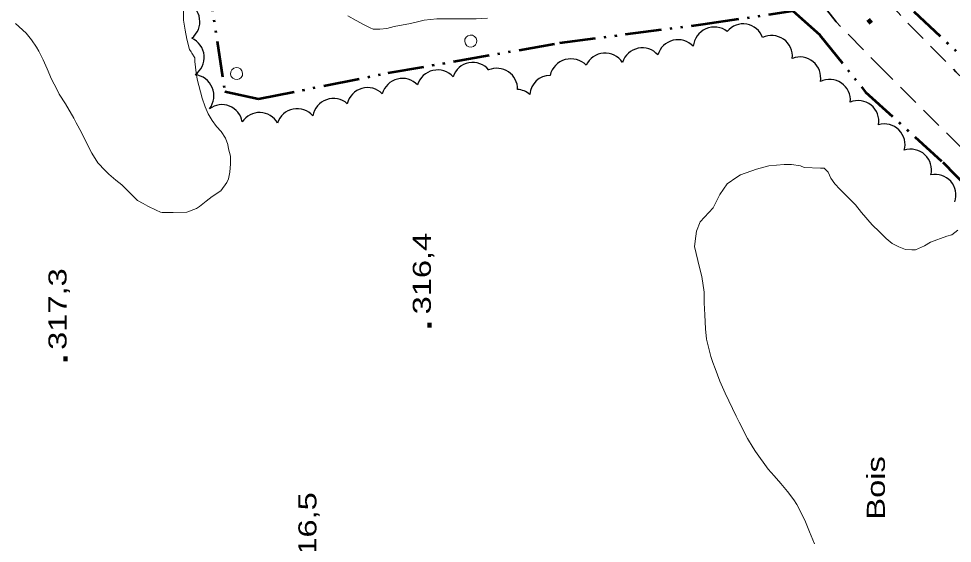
# Model space of a CAD drawing. Extents: x 240591 to 242335, y 5323482 to 5326937.
# Drawn here: x 241359.7 to 241514.7, y 5324410.4 to 5324497.5 of the extents above; entities that cross this region are included whole.
import ezdxf

# ---------------------------------------------------------------- set-up
doc = ezdxf.new("R2010")
doc.units = 0
doc.header["$LTSCALE"] = 1.2
for name, pattern in [('DASH_DOUBLE_DOT', [9.2, 5, -1.2, 0.3, -1.2, 0.3, -1.2]), ('LONG_DASHED', [7.5, 6, -1.5]), ('MEDIUM_DASHED', [4.5, 3, -1.5])]:
    doc.linetypes.add(name, pattern=pattern)
for name, color, linetype, lineweight in [('2', 7, 'Continuous', 13), ('21', 7, 'Continuous', 53), ('3', 7, 'Continuous', 140), ('36', 7, 'Continuous', 13), ('4', 7, 'DASH_DOUBLE_DOT', 53), ('44', 7, 'Continuous', 25)]:
    doc.layers.add(name, color=color, linetype=linetype, lineweight=lineweight)

msp = doc.modelspace()

# ---------------------------------------------------------------- linework, layer by layer
at = {"layer": '2'}
for points in [[(241387, 5324499.9), (241387, 5324497.3), (241387.3, 5324495.6), (241387.6, 5324494.1), (241388, 5324492.4), (241388.3, 5324492), (241388.4, 5324491.8)], [(241437.5, 5324497.6), (241435.6, 5324497.5), (241434.3, 5324497.5), (241431.7, 5324497.5), (241429.1, 5324497.5), (241427, 5324497.3), (241425.9, 5324497), (241424.7, 5324496.7), (241422, 5324496.2), (241420.8, 5324495.9), (241419.6, 5324495.8), (241418.5, 5324495.8), (241418, 5324496), (241417, 5324496.5), (241415.7, 5324497.2), (241414.3, 5324498)]]:
    msp.add_lwpolyline(points, dxfattribs=at)
at = {"layer": '2', "linetype": 'LONG_DASHED'}
for points in [[(241359.1, 5324496.7), (241360.9, 5324495.1), (241361.8, 5324494), (241362.6, 5324492.8), (241363, 5324492.1), (241363.7, 5324490.7), (241364.4, 5324489.2), (241365.1, 5324487.5), (241366, 5324485.8), (241366.4, 5324485), (241367.4, 5324483.4), (241368.8, 5324481), (241369.2, 5324480.2), (241370.1, 5324478.6), (241370.9, 5324476.9), (241371.8, 5324475.2), (241372.8, 5324473.6), (241374, 5324472.3), (241374.6, 5324471.7), (241375.8, 5324470.7), (241376.8, 5324469.9), (241377.6, 5324469.1), (241378.7, 5324468), (241379.4, 5324467.3), (241380.3, 5324466.8), (241381.1, 5324466.4), (241382.5, 5324465.7), (241383.2, 5324465.4), (241383.5, 5324465.3), (241385.3, 5324465.3), (241387.6, 5324465.4), (241389.2, 5324466), (241389.7, 5324466.3), (241390.8, 5324467.2), (241391.8, 5324468), (241393.2, 5324468.9)], [(241388.4, 5324491.8), (241388.9, 5324491), (241388.9, 5324490.4), (241389.1, 5324488.5), (241389.3, 5324487.5), (241390.1, 5324484.3), (241390.6, 5324482.9), (241391.1, 5324481.7), (241391.8, 5324480.6), (241392.5, 5324479.6), (241393.3, 5324478.8), (241394, 5324477.7), (241394.4, 5324476.6), (241394.5, 5324475.9), (241394.8, 5324474.7), (241394.8, 5324473.4), (241394.7, 5324472), (241394.5, 5324470.9), (241394.2, 5324470.3), (241393.2, 5324468.9)], [(241515.6, 5324462.4), (241514.6, 5324461.6), (241513.8, 5324461.4), (241511.1, 5324460.4), (241510.1, 5324459.8), (241508.6, 5324459.1), (241508, 5324459.1), (241506.9, 5324459.2), (241505.8, 5324459.6), (241504.7, 5324460.2), (241503.7, 5324461), (241502.6, 5324462.1), (241501.4, 5324463.3), (241499.6, 5324465.3), (241498.6, 5324466.6), (241497.5, 5324467.7), (241496, 5324469.2), (241495.2, 5324470.1), (241494.5, 5324471), (241494.1, 5324472), (241493.4, 5324472.7), (241492.8, 5324472.7), (241490.1, 5324472.8), (241489.5, 5324473.1), (241488, 5324473.3), (241486.8, 5324473.3), (241484.2, 5324473.1), (241483.6, 5324472.9), (241482.2, 5324472.5), (241479.5, 5324471.6), (241478.9, 5324471.2), (241477.3, 5324470.1)], [(241491.8, 5324410.3), (241491, 5324412.3), (241490.2, 5324414.2), (241488.9, 5324416.8), (241488.4, 5324417.6), (241487.3, 5324419), (241486.2, 5324420.3), (241485.1, 5324421.6), (241484.1, 5324422.7), (241482, 5324425.6), (241481.6, 5324426.2), (241480.7, 5324427.8), (241479.3, 5324430.5), (241478.8, 5324431.5), (241477, 5324435.3), (241476.1, 5324437.3), (241475.3, 5324439.4), (241474.9, 5324440.4), (241474.6, 5324441.4), (241474.1, 5324443.4), (241473.9, 5324444.3), (241473.7, 5324446), (241473.6, 5324448.3), (241473.5, 5324450.3), (241473.5, 5324452.1), (241473.1, 5324454.7), (241472.7, 5324456.2), (241471.9, 5324459.7), (241472.1, 5324461.4), (241472.2, 5324462.2), (241472.8, 5324463.8), (241475, 5324466.1), (241476.1, 5324468.3), (241477.3, 5324470.1)]]:
    msp.add_lwpolyline(points, dxfattribs=at)
at = {"layer": '21', "linetype": 'MEDIUM_DASHED', "lineweight": 35}
for points in [[(241482.6, 5324531.8), (241486.7, 5324524.7), (241493.2, 5324513.8), (241500.2, 5324504.8), (241507.3, 5324496.8), (241515.3, 5324488.7), (241523.8, 5324480.5), (241533.1, 5324472.1), (241545.5, 5324461.2), (241558.5, 5324448.9), (241569.2, 5324439), (241580.4, 5324429), (241588.8, 5324421.9), (241598.8, 5324412.9), (241608.4, 5324403.1), (241616.4, 5324394.7), (241621.7, 5324388.6), (241624.2, 5324386.4)], [(241621, 5324383.2), (241607.2, 5324395.5), (241590.3, 5324409), (241578.4, 5324419.1), (241563.6, 5324431.9), (241547.3, 5324446.7), (241531.7, 5324461.3), (241516.3, 5324476), (241503.7, 5324488.5), (241495.4, 5324497), (241488.2, 5324506.3), (241482.2, 5324515), (241477.7, 5324522.2), (241475, 5324526.9)]]:
    msp.add_lwpolyline(points, dxfattribs=at)
at = {"layer": '3'}
for p, q in [((241501.2, 5324496.8), (241500.7, 5324497.4)), ((241427.9, 5324446.2), (241427.9, 5324447)), ((241367.4, 5324440.6), (241367.4, 5324441.4))]:
    msp.add_line(p, q, dxfattribs=at)
at = {"layer": '36'}
for centre in [(241434.72, 5324493.803), (241395.84, 5324488.403)]:
    msp.add_ellipse(centre, major_axis=(-0.463, 0.886), ratio=0.999959, dxfattribs=at)
at = {"layer": '4'}
for points in [[(241378.2, 5324582.7), (241381.8, 5324555.7), (241386.5, 5324528), (241390.9, 5324504.7), (241393.9, 5324485.4), (241399.5, 5324484.2), (241421, 5324488.5), (241449.5, 5324493.5), (241473.3, 5324496.6), (241488.2, 5324498.8), (241492.7, 5324494.8), (241500.3, 5324485.3), (241513.1, 5324473.7), (241522.9, 5324463.6), (241532.4, 5324454.5), (241543.7, 5324443.4), (241553.7, 5324434.1), (241562.9, 5324425.2), (241571.5, 5324417.9), (241577.9, 5324414.3), (241580.3, 5324411.9), (241583.4, 5324409.6)], [(241487.2, 5324527), (241496.6, 5324513.5), (241503.7, 5324504.4), (241508.3, 5324498.7), (241520.8, 5324487), (241534.6, 5324475.1), (241548.4, 5324462.1), (241564.3, 5324448.3), (241576.3, 5324438.4), (241582, 5324432.7), (241586.2, 5324426.7)]]:
    msp.add_lwpolyline(points, dxfattribs=at)
at = {"layer": '44'}
for centre, radius, start, end in [((241451.371, 5324487.284), 3.567, 44.61812, 166.61687), ((241457.048, 5324488.365), 3.446, 33.56039, 155.57229), ((241388.559, 5324484.715), 3.517, 321.99576, 83.61723), ((241423.377, 5324484.145), 3.458, 43.15171, 164.82873), ((241429.219, 5324485.552), 3.455, 41.91849, 163.90017), ((241417.586, 5324482.616), 3.457, 44.7735, 166.88311), ((241411.93, 5324480.809), 3.458, 48.52749, 170.49973), ((241405.912, 5324479.142), 3.436, 40.63275, 162.24933)]:
    msp.add_arc(centre, radius, start, end, dxfattribs=at)
for centre, major_axis, ratio, start_param, end_param in [((241386.268, 5324497.011), (3.431, 0.529), 0.995398, 5.2179267, 7.33553), ((241479.97, 5324493.267), (0.591, 3.342), 0.999858, 5.218231, 7.3495809), ((241475.186, 5324492.591), (-1.177, 3.333), 0.999304, 5.2914858, 7.4187956), ((241386.992, 5324491.09), (3.387, -0.811), 0.999962, 5.5444645, 7.6759007), ((241469.143, 5324490.571), (-0.517, 3.42), 0.999501, 5.3131229, 7.4349543), ((241484.704, 5324491.282), (1.966, 2.828), 0.999862, 5.2174549, 7.3492607), ((241463.205, 5324489.237), (-1.062, -3.276), 0.999984, 2.5973606, 4.7211995), ((241489.393, 5324487.715), (-3.226, -1.235), 0.999984, 2.5941053, 4.7209084), ((241435.064, 5324486.828), (-3.373, -0.642), 0.998464, 3.6355212, 5.7892567), ((241439.07, 5324485.856), (-2.707, 2.122), 0.99554, 3.7817948, 5.7874027), ((241447.937, 5324484.688), (-1.582, -3.034), 0.999939, 3.6330159, 5.1224126), ((241494.313, 5324483.992), (2.38, 2.502), 0.99983, 5.3763481, 7.5005214), ((241442.3, 5324482.355), (-2.881, 1.854), 0.995571, 4.5727302, 5.2230433), ((241393.408, 5324479.828), (-3.117, 1.426), 0.995576, 3.7375567, 5.79161), ((241499.052, 5324480.47), (2.263, 2.605), 0.998113, 5.2607442, 7.3866291), ((241399.652, 5324478.507), (-3.43, -0.079), 0.997806, 3.6324943, 5.6770084), ((241503.403, 5324476.589), (2.424, 2.453), 0.998408, 5.2179436, 7.3435094), ((241507.802, 5324472.388), (-3.368, 0.729), 0.999995, 3.1150791, 5.2448465), ((241511.887, 5324468.244), (2.555, 2.254), 0.999994, 5.2210935, 7.3492303)]:
    msp.add_ellipse(centre, major_axis=major_axis, ratio=ratio, start_param=start_param, end_param=end_param, dxfattribs=at)

# ---------------------------------------------------------------- texts
at = {"layer": '3', "width": 1.35}
for s, p in [('316,4', (241428.1, 5324448.4)), ('317,3', (241367.6, 5324442.5)), ('316,5', (241409.1, 5324405.3))]:
    msp.add_text(s, height=3, rotation=90, dxfattribs=at).set_placement(p)
at = {"layer": '44', "width": 1.35}
msp.add_text('Bois', height=3, rotation=90, dxfattribs=at).set_placement((241503.5, 5324414.3))

doc.saveas('drawing.dxf')
